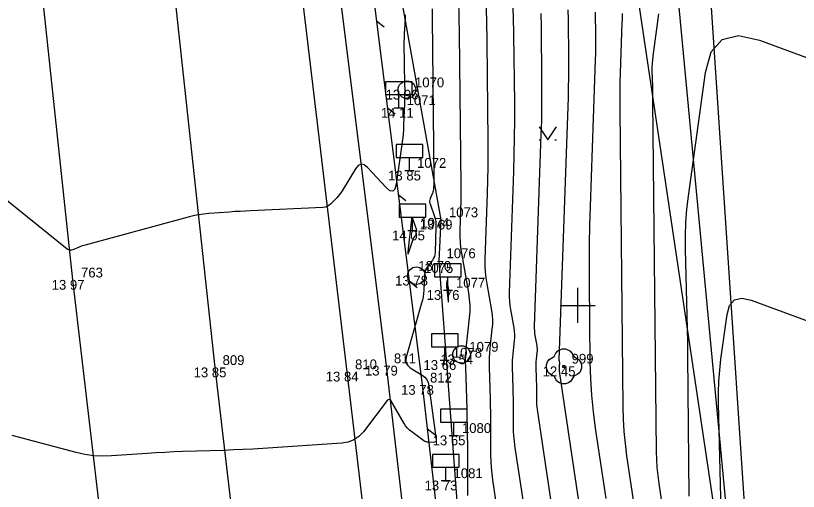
# Model space of a CAD drawing. Extents: x -711234 to -710007, y -1026313 to -1025448.
# Drawn here: x -710916.03 to -710893.7, y -1025855.31 to -1025841.72 of the extents above; entities that cross this region are included whole.
import ezdxf

# ---------------------------------------------------------------- set-up
doc = ezdxf.new("R2010")
doc.units = 0
for name, color, linetype in [('Ex_Major Contours', 7, 'Continuous'), ('Ex_Minor Contours', 7, 'Continuous'), ('Z_body', 7, 'Continuous'), ('Z_body_cisla', 7, 'Continuous'), ('Z_body_vysky_redukovane', 7, 'Continuous'), ('Z_dopravni_znacky', 7, 'Continuous'), ('Z_hektometricka_sit', 7, 'Continuous'), ('Z_hrany_paty', 7, 'Continuous'), ('Z_katastr_hranice', 7, 'Continuous'), ('Z_komunikace', 7, 'Continuous'), ('Z_pole_rozhranni', 7, 'Continuous'), ('Z_svodidla', 7, 'Continuous'), ('Z_svodidla_znacky', 7, 'Continuous'), ('Z_vdz12_prerusovana', 7, 'Continuous'), ('Z_vdz25_plna', 7, 'Continuous'), ('Z_vdz25_prerusovana', 7, 'Continuous'), ('Z_zelen_jednotliva', 7, 'Continuous'), ('Z_znaky_kultur', 7, 'Continuous')]:
    doc.layers.add(name, color=color, linetype=linetype)

# ---------------------------------------------------------------- blocks, each defined once
blk = doc.blocks.new('POINT_DISPLAY')
blk.add_line((0, 0), (0, 0))
blk = doc.blocks.new('Z10001')
blk.add_circle((0, 0), 0.25)
blk = doc.blocks.new('Z24')
for p, q in [((-0.23, 0.38), (-0.17, 0.45)), ((-0.17, 0.45), (-0.05, 0.5)), ((-0.05, 0.5), (0.05, 0.5)), ((0.05, 0.5), (0.17, 0.45)), ((0.17, 0.45), (0.23, 0.38)), ((-0.42, 0.2), (-0.28, 0.28)), ((-0.28, 0.28), (-0.23, 0.38)), ((0.23, 0.38), (0.28, 0.28)), ((0.28, 0.28), (0.42, 0.2)), ((-0.5, 0.05), (-0.47, 0.13)), ((-0.5, -0.05), (-0.5, 0.05)), ((-0.47, 0.13), (-0.42, 0.2)), ((-0.03, -0.03), (-0.03, 0.03)), ((-0.03, 0.03), (0.03, 0.03)), ((0.03, 0.03), (0.03, -0.03)), ((0.42, 0.2), (0.47, 0.13)), ((0.47, 0.13), (0.5, 0.05)), ((0.5, 0.05), (0.5, -0.05)), ((-0.45, -0.17), (-0.5, -0.05)), ((-0.38, -0.23), (-0.45, -0.17)), ((0.03, -0.03), (-0.03, -0.03)), ((0.45, -0.17), (0.38, -0.23)), ((0.5, -0.05), (0.45, -0.17)), ((-0.28, -0.28), (-0.38, -0.23)), ((-0.2, -0.42), (-0.28, -0.28)), ((-0.13, -0.47), (-0.2, -0.42)), ((0.2, -0.42), (0.13, -0.47)), ((0.28, -0.28), (0.2, -0.42)), ((0.38, -0.23), (0.28, -0.28)), ((-0.05, -0.5), (-0.13, -0.47)), ((0.05, -0.5), (-0.05, -0.5)), ((0.13, -0.47), (0.05, -0.5))]:
    blk.add_line(p, q)
blk = doc.blocks.new('Z529')
blk.add_line((0, 0), (0.2, 0.2))
blk = doc.blocks.new('Z526')
for p, q in [((0.38, 0.75), (-0.38, 0.75)), ((-0.38, 0.75), (-0.38, 0.38)), ((0.38, 0.38), (0.38, 0.75)), ((-0.38, 0.38), (0.38, 0.38)), ((0, 0), (0, 0.38)), ((-0.13, 0), (0.13, 0))]:
    blk.add_line(p, q)
blk = doc.blocks.new('Z314')
for p, q in [((-0.25, 0.17), (0, -0.2)), ((0, -0.2), (0.25, 0.17)), ((-0.25, -0.2), (-0.2, -0.2)), ((0.2, -0.2), (0.25, -0.2))]:
    blk.add_line(p, q)

msp = doc.modelspace()

# ---------------------------------------------------------------- linework, layer by layer
at = {"layer": 'Ex_Major Contours'}
for points in [[(-710901.526, -1025855.741), (-710901.787, -1025853.995), (-710901.804, -1025853.86), (-710901.817, -1025853.726), (-710901.824, -1025853.591), (-710901.827, -1025853.456), (-710901.829, -1025852.912), (-710901.829, -1025852.777), (-710901.831, -1025852.643), (-710901.834, -1025852.509), (-710901.838, -1025852.374), (-710901.857, -1025851.755), (-710901.859, -1025851.662), (-710901.857, -1025851.569), (-710901.851, -1025851.476), (-710901.842, -1025851.383), (-710901.801, -1025851.011), (-710901.794, -1025850.918), (-710901.793, -1025850.825), (-710901.799, -1025850.733), (-710901.812, -1025850.641), (-710901.905, -1025850.117), (-710901.923, -1025849.999), (-710901.934, -1025849.881), (-710901.94, -1025849.762), (-710901.939, -1025849.642), (-710901.819, -1025846.178), (-710901.805, -1025845.688), (-710901.796, -1025845.199), (-710901.793, -1025844.709), (-710901.795, -1025844.219), (-710901.816, -1025842.26), (-710901.825, -1025841.77), (-710901.843, -1025841.281)], [(-710904.923, -1025841.697), (-710904.923, -1025841.765), (-710904.924, -1025841.833), (-710904.926, -1025841.901), (-710904.93, -1025841.969), (-710904.947, -1025842.241), (-710904.951, -1025842.309), (-710904.953, -1025842.377), (-710904.954, -1025842.445), (-710904.954, -1025842.513), (-710904.936, -1025843.694), (-710904.934, -1025843.836), (-710904.935, -1025843.979), (-710904.937, -1025844.121), (-710904.942, -1025844.263), (-710904.963, -1025844.833), (-710904.97, -1025844.975), (-710904.98, -1025845.117), (-710904.995, -1025845.258), (-710905.013, -1025845.399), (-710905.174, -1025846.539), (-710905.211, -1025846.676), (-710905.272, -1025846.737), (-710905.357, -1025846.722), (-710905.465, -1025846.631), (-710905.995, -1025846.063), (-710906.09, -1025845.987), (-710906.179, -1025845.967), (-710906.262, -1025846.005), (-710906.339, -1025846.099), (-710906.72, -1025846.729), (-710906.754, -1025846.782), (-710906.791, -1025846.832), (-710906.831, -1025846.88), (-710906.873, -1025846.926), (-710907.051, -1025847.105), (-710907.098, -1025847.144), (-710907.149, -1025847.173), (-710907.205, -1025847.192), (-710907.266, -1025847.2), (-710909.331, -1025847.296), (-710909.48, -1025847.304), (-710909.63, -1025847.312), (-710909.779, -1025847.321), (-710909.929, -1025847.331), (-710910.526, -1025847.374), (-710910.675, -1025847.388), (-710910.822, -1025847.41), (-710910.968, -1025847.438), (-710911.113, -1025847.474), (-710914.048, -1025848.274), (-710914.094, -1025848.287), (-710914.139, -1025848.301), (-710914.183, -1025848.318), (-710914.227, -1025848.336), (-710914.401, -1025848.41), (-710914.444, -1025848.423), (-710914.485, -1025848.423), (-710914.524, -1025848.412), (-710914.562, -1025848.388), (-710917.625, -1025845.924)], [(-710898.52, -1025857.697), (-710898.405, -1025857.062), (-710898.356, -1025856.717), (-710898.336, -1025856.371), (-710898.345, -1025856.025), (-710898.383, -1025855.679), (-710898.59, -1025854.291), (-710898.636, -1025853.944), (-710898.67, -1025853.596), (-710898.691, -1025853.247), (-710898.701, -1025852.896), (-710898.787, -1025844.421), (-710898.788, -1025844.158), (-710898.787, -1025843.895), (-710898.782, -1025843.632), (-710898.774, -1025843.369), (-710898.724, -1025841.919), (-710898.722, -1025841.855), (-710898.721, -1025841.791), (-710898.721, -1025841.727), (-710898.721, -1025841.663)]]:
    msp.add_lwpolyline(points, dxfattribs=at)
msp.add_lwpolyline([(-710904.615, -1025847.998), (-710904.608, -1025847.982), (-710904.604, -1025847.966), (-710904.602, -1025847.948), (-710904.599, -1025847.859), (-710904.599, -1025847.838), (-710904.601, -1025847.818), (-710904.605, -1025847.797), (-710904.611, -1025847.777), (-710904.699, -1025847.529), (-710904.714, -1025847.493), (-710904.727, -1025847.482), (-710904.736, -1025847.495), (-710904.743, -1025847.534), (-710904.841, -1025848.471), (-710904.844, -1025848.52), (-710904.841, -1025848.538), (-710904.83, -1025848.523), (-710904.813, -1025848.476), (-710904.701, -1025848.133), (-710904.695, -1025848.116), (-710904.687, -1025848.1), (-710904.678, -1025848.085), (-710904.668, -1025848.07), (-710904.625, -1025848.013)], close=True, dxfattribs=at)
at = {"layer": 'Ex_Minor Contours'}
for points in [[(-710903.133, -1025855.425), (-710903.136, -1025853.977), (-710903.138, -1025853.72), (-710903.141, -1025853.464), (-710903.147, -1025853.207), (-710903.154, -1025852.951), (-710903.191, -1025851.769), (-710903.194, -1025851.591), (-710903.19, -1025851.413), (-710903.18, -1025851.235), (-710903.163, -1025851.058), (-710903.083, -1025850.348), (-710903.069, -1025850.17), (-710903.069, -1025849.993), (-710903.081, -1025849.817), (-710903.105, -1025849.641), (-710903.306, -1025848.51), (-710903.33, -1025848.351), (-710903.345, -1025848.191), (-710903.352, -1025848.031), (-710903.351, -1025847.87), (-710903.329, -1025847.225), (-710903.324, -1025847.064), (-710903.321, -1025846.903), (-710903.32, -1025846.741), (-710903.321, -1025846.58), (-710903.367, -1025842.234), (-710903.376, -1025841.757), (-710903.393, -1025841.281)], [(-710902.622, -1025841.281), (-710902.6, -1025841.877), (-710902.589, -1025842.473), (-710902.559, -1025845.304), (-710902.557, -1025845.677), (-710902.56, -1025846.051), (-710902.566, -1025846.424), (-710902.577, -1025846.797), (-710902.642, -1025848.689), (-710902.644, -1025848.862), (-710902.636, -1025849.035), (-710902.62, -1025849.208), (-710902.594, -1025849.38), (-710902.459, -1025850.141), (-710902.44, -1025850.275), (-710902.431, -1025850.409), (-710902.431, -1025850.544), (-710902.442, -1025850.679), (-710902.503, -1025851.22), (-710902.515, -1025851.355), (-710902.523, -1025851.491), (-710902.526, -1025851.627), (-710902.524, -1025851.762), (-710902.496, -1025852.663), (-710902.49, -1025852.858), (-710902.486, -1025853.053), (-710902.484, -1025853.249), (-710902.482, -1025853.444), (-710902.48, -1025854.276), (-710902.477, -1025854.453), (-710902.467, -1025854.629), (-710902.45, -1025854.804), (-710902.427, -1025854.979), (-710902.302, -1025855.818)], [(-710904.151, -1025841.532), (-710904.146, -1025841.784), (-710904.098, -1025846.373), (-710904.098, -1025846.408), (-710904.099, -1025846.443), (-710904.1, -1025846.479), (-710904.102, -1025846.514), (-710904.111, -1025846.655), (-710904.115, -1025846.69), (-710904.121, -1025846.724), (-710904.13, -1025846.758), (-710904.142, -1025846.791), (-710904.207, -1025846.95), (-710904.219, -1025846.988), (-710904.223, -1025847.025), (-710904.221, -1025847.063), (-710904.211, -1025847.101), (-710904.086, -1025847.458), (-710904.064, -1025847.53), (-710904.049, -1025847.604), (-710904.041, -1025847.679), (-710904.04, -1025847.754), (-710904.063, -1025848.484), (-710904.07, -1025848.544), (-710904.084, -1025848.6), (-710904.108, -1025848.653), (-710904.14, -1025848.702), (-710904.287, -1025848.896), (-710904.319, -1025848.946), (-710904.343, -1025848.999), (-710904.359, -1025849.055), (-710904.366, -1025849.114), (-710904.388, -1025849.562), (-710904.395, -1025849.657), (-710904.408, -1025849.751), (-710904.426, -1025849.844), (-710904.45, -1025849.935), (-710904.891, -1025851.479), (-710904.905, -1025851.57), (-710904.89, -1025851.649), (-710904.848, -1025851.718), (-710904.777, -1025851.776), (-710904.439, -1025851.987), (-710904.363, -1025852.046), (-710904.306, -1025852.116), (-710904.266, -1025852.197), (-710904.244, -1025852.29), (-710904.038, -1025853.834), (-710904.038, -1025853.866), (-710904.049, -1025853.889), (-710904.071, -1025853.903), (-710904.103, -1025853.908), (-710904.252, -1025853.907), (-710904.288, -1025853.904), (-710904.323, -1025853.896), (-710904.356, -1025853.882), (-710904.387, -1025853.863), (-710904.733, -1025853.61), (-710904.798, -1025853.558), (-710904.856, -1025853.5), (-710904.907, -1025853.436), (-710904.952, -1025853.366), (-710905.34, -1025852.695), (-710905.345, -1025852.689), (-710905.351, -1025852.685), (-710905.358, -1025852.683), (-710905.367, -1025852.684), (-710905.402, -1025852.695), (-710905.411, -1025852.698), (-710905.418, -1025852.702), (-710905.425, -1025852.708), (-710905.431, -1025852.714), (-710906.113, -1025853.603), (-710906.238, -1025853.736), (-710906.381, -1025853.835), (-710906.543, -1025853.9), (-710906.723, -1025853.929), (-710908.983, -1025854.081), (-710909.263, -1025854.099), (-710909.542, -1025854.114), (-710909.821, -1025854.126), (-710910.1, -1025854.136), (-710911.268, -1025854.172), (-710911.522, -1025854.181), (-710911.777, -1025854.193), (-710912.031, -1025854.207), (-710912.286, -1025854.224), (-710913.303, -1025854.295), (-710913.556, -1025854.302), (-710913.807, -1025854.288), (-710914.057, -1025854.254), (-710914.304, -1025854.199), (-710916.138, -1025853.713)], [(-710901.05, -1025841.664), (-710901.043, -1025842.047), (-710901.027, -1025843.58), (-710901.025, -1025843.963), (-710901.027, -1025844.347), (-710901.034, -1025844.73), (-710901.045, -1025845.113), (-710901.235, -1025850.596), (-710901.235, -1025850.661), (-710901.232, -1025850.726), (-710901.226, -1025850.79), (-710901.216, -1025850.855), (-710901.166, -1025851.14), (-710901.159, -1025851.191), (-710901.155, -1025851.241), (-710901.156, -1025851.292), (-710901.159, -1025851.342), (-710901.182, -1025851.545), (-710901.187, -1025851.596), (-710901.19, -1025851.647), (-710901.191, -1025851.697), (-710901.19, -1025851.748), (-710901.18, -1025852.086), (-710901.178, -1025852.159), (-710901.176, -1025852.233), (-710901.175, -1025852.306), (-710901.175, -1025852.379), (-710901.174, -1025852.676), (-710901.172, -1025852.75), (-710901.168, -1025852.823), (-710901.161, -1025852.897), (-710901.152, -1025852.97), (-710900.749, -1025855.663)], [(-710900.275, -1025841.557), (-710900.27, -1025841.834), (-710900.258, -1025842.941), (-710900.257, -1025843.218), (-710900.259, -1025843.495), (-710900.264, -1025843.772), (-710900.272, -1025844.048), (-710900.531, -1025851.549), (-710900.531, -1025851.56), (-710900.53, -1025851.571), (-710900.529, -1025851.582), (-710900.528, -1025851.592), (-710900.519, -1025851.64), (-710900.518, -1025851.648), (-710900.518, -1025851.657), (-710900.518, -1025851.665), (-710900.518, -1025851.674), (-710900.522, -1025851.708), (-710900.523, -1025851.716), (-710900.523, -1025851.724), (-710900.524, -1025851.733), (-710900.523, -1025851.741), (-710900.522, -1025851.798), (-710900.521, -1025851.81), (-710900.521, -1025851.822), (-710900.521, -1025851.834), (-710900.521, -1025851.847), (-710900.521, -1025851.896), (-710900.52, -1025851.908), (-710900.52, -1025851.921), (-710900.519, -1025851.933), (-710900.517, -1025851.945), (-710899.973, -1025855.585)], [(-710899.497, -1025841.621), (-710899.49, -1025842.302), (-710899.489, -1025842.473), (-710899.49, -1025842.643), (-710899.493, -1025842.813), (-710899.498, -1025842.984), (-710899.643, -1025847.176), (-710899.658, -1025847.715), (-710899.668, -1025848.253), (-710899.672, -1025848.792), (-710899.669, -1025849.331), (-710899.646, -1025851.621), (-710899.633, -1025852.093), (-710899.604, -1025852.563), (-710899.558, -1025853.032), (-710899.496, -1025853.5), (-710899.196, -1025855.508)], [(-710897.688, -1025841.668), (-710897.853, -1025842.879), (-710897.866, -1025842.986), (-710897.874, -1025843.094), (-710897.877, -1025843.202), (-710897.877, -1025843.311), (-710897.866, -1025843.745), (-710897.863, -1025843.854), (-710897.861, -1025843.962), (-710897.859, -1025844.071), (-710897.858, -1025844.18), (-710897.756, -1025854.172), (-710897.75, -1025854.401), (-710897.736, -1025854.628), (-710897.714, -1025854.856), (-710897.684, -1025855.083), (-710897.548, -1025855.988)], [(-710896.811, -1025855.448), (-710896.852, -1025851.429), (-710896.857, -1025851.049), (-710896.863, -1025850.669), (-710896.871, -1025850.289), (-710896.88, -1025849.908), (-710896.919, -1025848.388), (-710896.921, -1025848.009), (-710896.908, -1025847.63), (-710896.88, -1025847.252), (-710896.836, -1025846.875), (-710896.354, -1025843.35), (-710896.184, -1025842.758), (-710895.87, -1025842.405), (-710895.411, -1025842.294), (-710894.809, -1025842.423), (-710887.154, -1025845.248)], [(-710895.889, -1025856.239), (-710895.978, -1025852.802), (-710895.98, -1025852.483), (-710895.969, -1025852.164), (-710895.945, -1025851.846), (-710895.908, -1025851.529), (-710895.735, -1025850.261), (-710895.66, -1025849.998), (-710895.52, -1025849.841), (-710895.316, -1025849.792), (-710895.048, -1025849.849), (-710892.512, -1025850.785)]]:
    msp.add_lwpolyline(points, dxfattribs=at)
msp.add_lwpolyline([(-710903.682, -1025849.652), (-710903.682, -1025849.644), (-710903.681, -1025849.635), (-710903.68, -1025849.627), (-710903.677, -1025849.593), (-710903.676, -1025849.585), (-710903.676, -1025849.577), (-710903.677, -1025849.568), (-710903.678, -1025849.56), (-710903.722, -1025849.31), (-710903.725, -1025849.296), (-710903.728, -1025849.291), (-710903.73, -1025849.296), (-710903.732, -1025849.31), (-710903.74, -1025849.384), (-710903.741, -1025849.403), (-710903.741, -1025849.422), (-710903.741, -1025849.44), (-710903.739, -1025849.459), (-710903.693, -1025849.864), (-710903.689, -1025849.892), (-710903.686, -1025849.901), (-710903.685, -1025849.891), (-710903.684, -1025849.864), (-710903.682, -1025849.66)], close=True, dxfattribs=at)
at = {"layer": 'Z_hektometricka_sit'}
for p, q in [((-710900, -1025849.5), (-710900, -1025850.5)), ((-710900.5, -1025850), (-710899.5, -1025850))]:
    msp.add_line(p, q, dxfattribs=at)
at = {"layer": 'Z_hrany_paty'}
for p, q in [((-710905.02, -1025841.28), (-710903.9, -1025847.55)), ((-710895.98, -1025856.57), (-710898.26, -1025841.28)), ((-710903.9, -1025847.55), (-710903.96, -1025848.73)), ((-710903.96, -1025848.73), (-710903.42, -1025855.93))]:
    msp.add_line(p, q, dxfattribs=at)
at = {"layer": 'Z_katastr_hranice'}
msp.add_lwpolyline([(-710889, -1025970.31), (-710889.68, -1025960.38), (-710892.53, -1025890.03), (-710898.37, -1025828.05), (-710905.02, -1025776.43), (-710911.59, -1025735.63)], dxfattribs=at)
at = {"layer": 'Z_komunikace'}
for p, q in [((-710907.13, -1025838.31), (-710905.46, -1025851.72)), ((-710905.46, -1025851.72), (-710903.74, -1025866.59))]:
    msp.add_line(p, q, dxfattribs=at)
at = {"layer": 'Z_pole_rozhranni'}
msp.add_line((-710896.22, -1025841), (-710895.24, -1025855.79), dxfattribs=at)
at = {"layer": 'Z_svodidla'}
for p, q in [((-710906.21, -1025838.15), (-710904.43, -1025852.27)), ((-710904.43, -1025852.27), (-710902.85, -1025866.27))]:
    msp.add_line(p, q, dxfattribs=at)
at = {"layer": 'Z_vdz12_prerusovana'}
for p, q in [((-710911.71, -1025839.23), (-710910.35, -1025851.77)), ((-710910.35, -1025851.77), (-710908.52, -1025867.38))]:
    msp.add_line(p, q, dxfattribs=at)
at = {"layer": 'Z_vdz25_plna'}
for p, q in [((-710908.19, -1025838.39), (-710906.58, -1025851.89)), ((-710906.58, -1025851.89), (-710904.85, -1025866.66))]:
    msp.add_line(p, q, dxfattribs=at)
at = {"layer": 'Z_vdz25_prerusovana'}
for p, q in [((-710914.4, -1025849.27), (-710915.25, -1025841.32)), ((-710913.49, -1025857.09), (-710914.4, -1025849.27))]:
    msp.add_line(p, q, dxfattribs=at)

# ---------------------------------------------------------------- block references
at = {"layer": 'Z_body'}
for p in [(-710904.87, -1025843.84), (-710905.1, -1025844.36), (-710904.8, -1025846.15), (-710903.9, -1025847.55), (-710904.71, -1025847.86), (-710903.96, -1025848.73), (-710914.4, -1025849.27), (-710904.6, -1025849.15), (-710903.7, -1025849.56), (-710903.79, -1025851.56), (-710903.31, -1025851.4), (-710910.35, -1025851.77), (-710905.46, -1025851.72), (-710900.39, -1025851.74), (-710906.58, -1025851.89), (-710904.43, -1025852.27), (-710903.53, -1025853.71), (-710903.76, -1025855)]:
    msp.add_blockref('POINT_DISPLAY', p, dxfattribs=at)
at = {"layer": 'Z_dopravni_znacky'}
for p in [(-710905.1, -1025844.36), (-710904.8, -1025846.15), (-710904.71, -1025847.86), (-710903.7, -1025849.56), (-710903.79, -1025851.56), (-710903.53, -1025853.71), (-710903.76, -1025855)]:
    msp.add_blockref('Z526', p, dxfattribs=at)
at = {"layer": 'Z_svodidla_znacky'}
for p, rotation in [((-710905.74, -1025841.87), -82.8), ((-710905.43, -1025844.35), -82.8), ((-710905.12, -1025846.83), -82.8), ((-710904.8, -1025849.31), -82.8), ((-710904.29, -1025853.51), -83.60000000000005)]:
    msp.add_blockref('Z529', p, dxfattribs=dict(at, rotation=rotation))
at = {"layer": 'Z_zelen_jednotliva'}
for name, p in [('Z10001', (-710904.87, -1025843.84)), ('Z10001', (-710904.6, -1025849.15)), ('Z10001', (-710903.31, -1025851.4)), ('Z24', (-710900.39, -1025851.74))]:
    msp.add_blockref(name, p, dxfattribs=at)
at = {"layer": 'Z_znaky_kultur'}
msp.add_blockref('Z314', (-710900.85, -1025845.07), dxfattribs=at)

# ---------------------------------------------------------------- texts
at = {"layer": 'Z_body_cisla'}
for s, p in [('1070', (-710904.64, -1025843.77)), ('1071', (-710904.88, -1025844.28)), ('1072', (-710904.58, -1025846.07)), ('1073', (-710903.67, -1025847.48)), ('1074', (-710904.49, -1025847.78)), ('1076', (-710903.74, -1025848.65)), ('1075', (-710904.38, -1025849.07)), ('763', (-710914.17, -1025849.2)), ('1077', (-710903.47, -1025849.49)), ('1079', (-710903.09, -1025851.32)), ('811', (-710905.24, -1025851.65)), ('1078', (-710903.56, -1025851.49)), ('809', (-710910.13, -1025851.7)), ('810', (-710906.35, -1025851.82)), ('999', (-710900.17, -1025851.66)), ('812', (-710904.21, -1025852.2)), ('1080', (-710903.3, -1025853.64)), ('1081', (-710903.54, -1025854.93))]:
    msp.add_text(s, height=0.28, dxfattribs=at).set_placement(p)
at = {"layer": 'Z_body_vysky_redukovane'}
for s, p in [('13 96', (-710905.477, -1025844.12)), ('14 11', (-710905.613, -1025844.64)), ('13 85', (-710905.407, -1025846.43)), ('13 69', (-710904.507, -1025847.83)), ('14 05', (-710905.293, -1025848.14)), ('13 70', (-710904.543, -1025849.01)), ('13 97', (-710915.007, -1025849.55)), ('13 78', (-710905.207, -1025849.43)), ('13 76', (-710904.307, -1025849.84)), ('13 66', (-710904.397, -1025851.84)), ('13 54', (-710903.917, -1025851.68)), ('13 85', (-710910.957, -1025852.05)), ('13 79', (-710906.067, -1025852)), ('12 45', (-710900.997, -1025852.02)), ('13 84', (-710907.187, -1025852.17)), ('13 78', (-710905.037, -1025852.55)), ('13 65', (-710904.137, -1025853.99)), ('13 73', (-710904.367, -1025855.28))]:
    msp.add_text(s, height=0.28, dxfattribs=at).set_placement(p)

doc.saveas('drawing.dxf')
